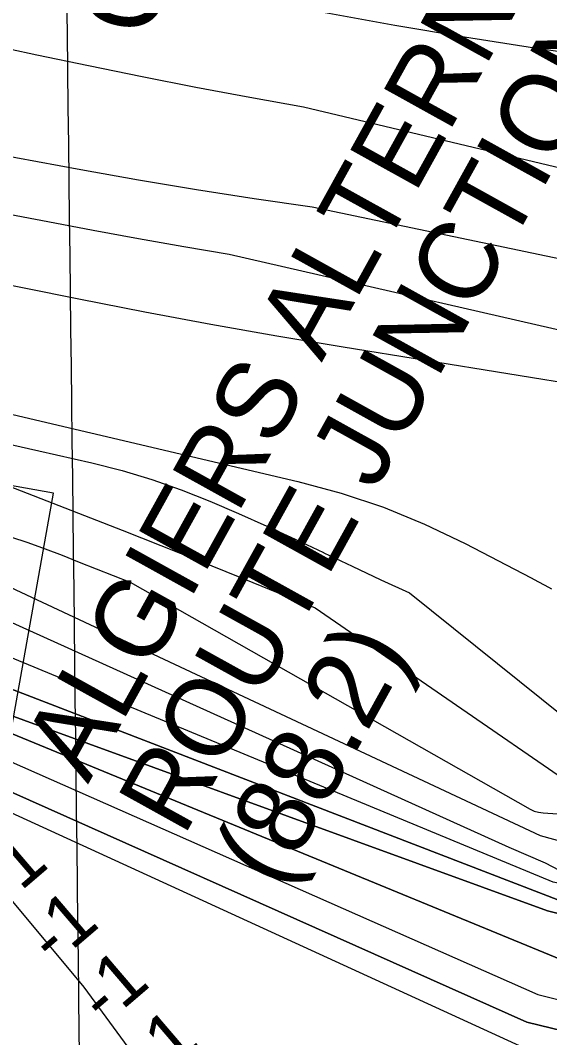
# Model space of a CAD drawing. Extents: x 3704301 to 3742427, y 506229 to 532009.
# Drawn here: x 3713691 to 3714368, y 518757 to 520058 of the extents above; entities that cross this region are included whole.
import ezdxf

# ---------------------------------------------------------------- set-up
doc = ezdxf.new("R2010")
doc.units = 0
for name, color, linetype in [('V-CHAN-NAID', 7, 'Continuous'), ('V-GRID-MAJR', 7, 'Continuous'), ('V-RIVR-RANG', 7, 'Continuous'), ('V-RRAP-RVMT', 7, 'Continuous'), ('V-SURV-IDEN', 7, 'Continuous'), ('V-TOPO-DPTH', 7, 'Continuous'), ('V-TOPO-MAJR', 7, 'Continuous'), ('V-TOPO-MINR', 7, 'Continuous'), ('V-TOPO-WATR', 7, 'Continuous')]:
    doc.layers.add(name, color=color, linetype=linetype)

msp = doc.modelspace()

# ---------------------------------------------------------------- linework, layer by layer
at = {"layer": 'V-GRID-MAJR'}
msp.add_spline([(3713850.364, 511710.695), (3713778.102, 517769.291), (3713705.816, 523829.819), (3713633.5300000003, 529890.361), (3713633.507, 529892.279)], degree=3, dxfattribs=at)
at = {"layer": 'V-RRAP-RVMT'}
for p, q in [((3713733.1130000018, 519453.59800000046), (3713610.549000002, 519475.79200000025)), ((3713664.3890000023, 519070.96200000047), (3713733.1130000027, 519453.59800000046))]:
    msp.add_line(p, q, dxfattribs=at)
at = {"layer": 'V-TOPO-DPTH'}
for points in [[(3715286.705734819, 518976.55353751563), (3715259.8354895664, 518971.71711167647), (3715232.9552532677, 518966.9365268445), (3715206.0683562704, 518962.19316935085), (3715149.5669809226, 518952.28577221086), (3715094.3000847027, 518943.875071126), (3715038.8682114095, 518937.13441115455), (3714983.1888725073, 518932.8988128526), (3714927.3445565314, 518930.33325566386), (3714477.827195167, 518919.8349737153), (3714471.3092492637, 518919.6396332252), (3714464.793910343, 518919.38688792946), (3714458.2824818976, 518919.0480354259), (3714384.4290442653, 518931.32790556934), (3713568.5605903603, 519245.4856526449)], [(3715286.705734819, 518976.55353751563), (3715259.8354895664, 518971.71711167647), (3715232.9552532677, 518966.9365268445), (3715206.0683562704, 518962.19316935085), (3715149.5669809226, 518952.28577221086), (3715094.3000847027, 518943.875071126), (3715038.8682114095, 518937.13441115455), (3714983.1888725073, 518932.8988128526), (3714927.3445565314, 518930.33325566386), (3714477.827195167, 518919.8349737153), (3714471.3092492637, 518919.6396332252), (3714464.793910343, 518919.38688792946), (3714458.2824818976, 518919.0480354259), (3714384.4290442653, 518931.32790556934), (3713568.5605903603, 519245.4856526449)], [(3715426.4941548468, 518958.0535833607), (3715078.4565638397, 518911.10151657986), (3714465.4134428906, 518908.779971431), (3714464.3276090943, 518908.7574959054), (3714463.2432447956, 518908.71060585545), (3714402.5611901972, 518910.17373531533), (3714365.2895568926, 518919.2398082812), (3713528.5206793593, 519223.86864448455)], [(3713528.5206793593, 519223.86864448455), (3714365.2895568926, 518919.2398082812), (3714402.5611901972, 518910.17373531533), (3714463.2432447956, 518908.71060585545), (3714464.3276090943, 518908.7574959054), (3714465.4134428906, 518908.779971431), (3715078.4565638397, 518911.10151657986), (3715426.4941548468, 518958.0535833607)], [(3715632.207201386, 518953.3934086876), (3715036.549651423, 518848.6936130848), (3714919.9018954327, 518847.253326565), (3714803.257157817, 518845.5864163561), (3714686.614432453, 518843.7684236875), (3714517.870752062, 518840.9744233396), (3714485.60352506, 518840.6853242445), (3714453.3391618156, 518840.7229921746), (3714421.079094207, 518841.2508106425), (3713520.4155225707, 519211.28155650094)], [(3713520.4155225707, 519211.28155650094), (3714421.079094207, 518841.2508106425), (3714453.3391618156, 518840.7229921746), (3714485.60352506, 518840.6853242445), (3714517.870752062, 518840.9744233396), (3714686.614432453, 518843.7684236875), (3714803.257157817, 518845.5864163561), (3714919.9018954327, 518847.253326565), (3715036.549651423, 518848.6936130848), (3715632.207201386, 518953.3934086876)], [(3713507.272585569, 519148.08134283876), (3714339.0986794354, 518777.2046651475), (3714416.2722058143, 518758.1608901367), (3714441.6985137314, 518758.83735696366), (3714467.1274106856, 518759.40826968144), (3714492.5580336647, 518759.90881299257), (3715113.9302698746, 518770.84893228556), (3715173.639474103, 518771.8694145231), (3715233.349330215, 518772.8488669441), (3715293.0601641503, 518773.7667746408), (3715352.7716499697, 518774.64365252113), (3715388.8965209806, 518775.15553393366), (3715430.535342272, 518776.03356017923), (3715472.1598793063, 518777.2952319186), (3715513.7629899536, 518779.13237189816), (3715555.3518163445, 518781.3531573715), (3715569.9374695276, 518782.2331939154), (3715604.174068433, 518784.7628247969), (3715638.3458659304, 518787.90609116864), (3715672.4204613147, 518791.9698107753), (3716515.133951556, 518948.0444570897)], [(3716515.133951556, 518948.0444570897), (3715672.4204613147, 518791.9698107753), (3715638.3458659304, 518787.90609116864), (3715604.174068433, 518784.7628247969), (3715569.9374695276, 518782.2331939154), (3715555.3518163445, 518781.3531573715), (3715513.7629899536, 518779.13237189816), (3715472.1598793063, 518777.2952319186), (3715430.535342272, 518776.03356017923), (3715388.8965209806, 518775.15553393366), (3715352.7716499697, 518774.64365252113), (3715293.0601641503, 518773.7667746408), (3715233.349330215, 518772.8488669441), (3715173.639474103, 518771.8694145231), (3715113.9302698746, 518770.84893228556), (3714492.5580336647, 518759.90881299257), (3714467.1274106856, 518759.40826968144), (3714441.6985137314, 518758.83735696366), (3714416.2722058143, 518758.1608901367), (3714339.0986794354, 518777.2046651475), (3713507.272585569, 519148.08134283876)], [(3713587.021733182, 519043.65553555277), (3713771.825801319, 518821.81168978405), (3713918.8474414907, 518621.86225915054), (3714018.822156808, 518504.2449470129), (3714112.9160065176, 518427.79369412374), (3714207.0098562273, 518439.55542533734), (3714265.8185122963, 518516.0066782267), (3714295.2228403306, 518604.21966232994), (3714377.5549588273, 518645.3857215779), (3714471.6488085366, 518645.3857215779), (3714824.5007449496, 518657.1474527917), (3715289.089127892, 518657.1474527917), (3715788.9627044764, 518680.67091521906), (3716175.726390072, 518774.95598747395)]]:
    msp.add_lwpolyline(points, dxfattribs=at)
at = {"layer": 'V-TOPO-MAJR'}
for points in [[(3715311.8642907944, 519681.2327254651), (3715258.9479517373, 519677.16959035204), (3715206.0267450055, 519673.1716927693), (3715153.098236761, 519669.2716514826), (3715100.1648608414, 519665.4368477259), (3715065.865171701, 519662.98385118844), (3714995.7519352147, 519658.8279378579), (3714940.1048347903, 519650.6592921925), (3714864.908726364, 519639.69141855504), (3714781.343854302, 519628.6212931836), (3714640.810007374, 519621.8796600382), (3714600.6092401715, 519621.9098408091), (3714579.4871011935, 519623.2702631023), (3714553.7339441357, 519624.16544468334), (3714489.967654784, 519636.78514221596), (3713958.2413104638, 519758.76716842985), (3713900.064480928, 519768.69819988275), (3713841.9372573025, 519778.9059044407), (3713783.8844425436, 519789.52861865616), (3713725.881233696, 519800.4280059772), (3713628.782813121, 519819.03312044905)], [(3713600.8617875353, 519533.34060281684), (3713782.4201884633, 519492.2761917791), (3713820.9471949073, 519482.45394056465), (3713859.031685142, 519471.2640790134), (3713896.452401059, 519458.02280195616), (3713933.430600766, 519443.41391456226), (3713969.9664471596, 519427.5334727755), (3714006.358093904, 519411.33472970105), (3714042.5334411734, 519394.65853469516), (3714078.564588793, 519377.66403840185), (3714079.281147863, 519377.3202835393), (3714115.62755338, 519360.0555287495), (3714152.060842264, 519342.97800243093), (3714188.6244561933, 519326.1813188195), (3714470.5681519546, 519100.2689111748)], [(3713610.6989909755, 519271.55419699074), (3714372.3409469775, 518956.511441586), (3714421.70067757, 518947.4453686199), (3714467.6354682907, 518939.4102415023), (3714501.083887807, 518940.59579914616), (3714534.531373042, 518941.80817131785), (3714782.993454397, 518950.96376966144), (3714828.408183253, 518953.37356240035), (3714873.734101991, 518956.75944422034), (3714918.926805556, 518961.60945966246), (3714964.030699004, 518967.4355641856), (3714964.5531579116, 518967.51166367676), (3715009.3178341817, 518974.1077071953), (3715054.0675526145, 518980.80261115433), (3715098.7948342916, 518987.6458057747), (3715143.507158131, 518994.58786083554), (3715188.2660341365, 519001.1258421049), (3715233.1018572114, 519007.0268634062), (3715278.053100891, 519011.972444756)]]:
    msp.add_lwpolyline(points, dxfattribs=at)
at = {"layer": 'V-TOPO-MINR'}
for points in [[(3714976.5475201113, 520059.5089342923), (3714935.284293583, 520052.4159009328), (3714894.304130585, 520043.8373680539), (3714853.512676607, 520034.268502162), (3714697.9758388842, 519994.80465616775), (3714693.7727652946, 519993.73956216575), (3714689.5692681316, 519992.67614458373), (3714685.3651356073, 519991.6152416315), (3714681.1605795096, 519990.55601509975), (3714676.9372125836, 519989.61692553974), (3714672.689362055, 519988.835224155), (3714668.40478612, 519988.2896050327), (3714664.0957265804, 519987.9013740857), (3714628.518165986, 519985.6869904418), (3714623.2937052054, 519985.51845416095), (3714618.077005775, 519985.5575367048), (3714612.8719483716, 519985.90804748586), (3714607.674652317, 519986.4661770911), (3714438.530664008, 520009.7662618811), (3714348.87028494, 520022.76755191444), (3714259.347230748, 520036.6165960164), (3714170.0301638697, 520051.73727122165), (3714080.850421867, 520067.70570049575)], [(3714512.61865985, 519838.0440580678), (3714053.2478412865, 519947.1509418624), (3713984.3158686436, 519959.5558371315), (3713915.473870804, 519972.4286747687), (3713846.7668351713, 519986.00342595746), (3713778.149774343, 520000.046119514), (3713711.802304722, 520013.97746852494), (3713676.4266599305, 520021.4064042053)], [(3715282.4490845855, 519785.30259212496), (3715243.759738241, 519779.3866443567), (3715205.0170110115, 519773.8671317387), (3715166.1942124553, 519768.9422718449), (3715127.3180330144, 519764.4138471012), (3715088.9008043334, 519760.23716225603), (3715030.7244922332, 519754.8760509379), (3714972.4797361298, 519750.78932221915), (3714914.1323140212, 519748.61416739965), (3714846.9640168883, 519738.2883940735), (3714643.032173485, 519714.0236343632), (3714611.271793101, 519710.28587509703), (3714581.123783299, 519711.59237019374), (3714552.6290655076, 519714.593916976), (3714482.1063831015, 519732.1556171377), (3714064.345092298, 519819.3598213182), (3713990.1282662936, 519830.0764510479), (3713916.0207703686, 519841.4728292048), (3713842.0772695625, 519853.88883000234), (3713768.2430988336, 519866.98457922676), (3713629.056868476, 519892.66163651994)], [(3715335.4982487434, 519599.4686810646), (3715271.2705184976, 519594.21122570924), (3715207.0437419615, 519588.9420998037), (3715187.7727630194, 519587.35847643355), (3715133.1813505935, 519582.88271850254), (3715078.5888173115, 519578.42070617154), (3715023.994602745, 519573.97931224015), (3714969.399267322, 519569.55166390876), (3714914.777982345, 519565.96479602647), (3714860.1232899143, 519563.4828716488), (3714805.4184863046, 519562.6583625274), (3714750.680275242, 519562.93879691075), (3714590.8666959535, 519566.1807078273), (3714574.413326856, 519566.8606543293), (3714558.001497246, 519567.99945108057), (3714541.6519768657, 519569.82652320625), (3714525.343995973, 519572.1124455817), (3714104.0526117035, 519640.22299368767), (3714019.2102061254, 519654.4365865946), (3713934.4844604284, 519669.2938483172), (3713849.9337045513, 519685.1166132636), (3713765.499608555, 519701.58304702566), (3713627.226900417, 519729.3687618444)], [(3713644.4466420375, 519562.6558859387), (3714045.927322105, 519468.60342511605), (3714101.178182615, 519453.45399874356), (3714155.439313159, 519435.63274976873), (3714208.215848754, 519413.8037668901), (3714260.0026543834, 519389.3029614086), (3714344.40914998, 519345.42370390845), (3714353.2007483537, 519340.7605467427), (3714361.9390622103, 519336.0014503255), (3714370.5974492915, 519331.09844503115)], [(3713562.35, 519507.03), (3713820.956673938, 519406.32086812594), (3713870.530115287, 519386.8483425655), (3713920.0263131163, 519367.18304519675), (3713969.4066456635, 519347.22859011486), (3714018.7097346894, 519327.08136322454), (3714067.9625084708, 519306.8081095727), (3714405.0736508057, 519075.21680539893)], [(3713678.3612114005, 519397.5600987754), (3713700.553186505, 519390.3585787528), (3713722.515765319, 519382.48515627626), (3713744.3254132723, 519374.16379883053), (3713766.0217501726, 519365.5098691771), (3713787.720264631, 519356.8614059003), (3713809.422045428, 519348.22114218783), (3713831.126003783, 519339.586344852), (3714343.2500382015, 519049.441035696), (3714348.4962167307, 519046.99803578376), (3714354.0839130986, 519045.49195243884), (3714359.8992880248, 519044.61048013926), (3714414.7862620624, 519041.1343129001)], [(3713555.408765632, 519390.70878456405), (3714356.223483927, 519015.94458658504), (3714432.1366937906, 518994.8155166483)], [(3713582.0761969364, 519332.0545283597), (3714315.9298263, 519000.8344649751), (3714362.2675325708, 518980.6876361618), (3714389.4657514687, 518966.5848559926)], [(3713568.5605903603, 519245.4856526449), (3714384.4290442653, 518931.32790556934), (3714458.2824818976, 518919.0480354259), (3714464.793910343, 518919.38688792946), (3714471.3092492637, 518919.6396332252), (3714477.827195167, 518919.8349737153), (3714927.3445565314, 518930.33325566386), (3714983.1888725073, 518932.8988128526), (3715038.8682114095, 518937.13441115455), (3715094.3000847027, 518943.875071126), (3715149.5669809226, 518952.28577221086), (3715206.0683562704, 518962.19316935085), (3715232.9552532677, 518966.9365268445), (3715259.8354895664, 518971.71711167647), (3715286.705734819, 518976.55353751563)], [(3713528.5206793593, 519223.86864448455), (3714365.2895568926, 518919.2398082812), (3714402.5611901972, 518910.17373531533), (3714463.2432447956, 518908.71060585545), (3714464.3276090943, 518908.7574959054), (3714465.4134428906, 518908.779971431), (3715078.4565638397, 518911.10151657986), (3715426.4941548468, 518958.0535833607)], [(3713520.4155225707, 519211.28155650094), (3714421.079094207, 518841.2508106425), (3714453.3391618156, 518840.7229921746), (3714485.60352506, 518840.6853242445), (3714517.870752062, 518840.9744233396), (3714686.614432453, 518843.7684236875), (3714803.257157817, 518845.5864163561), (3714919.9018954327, 518847.253326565), (3715036.549651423, 518848.6936130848), (3715632.207201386, 518953.3934086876)], [(3713532.002248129, 519174.8150890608), (3714353.201459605, 518812.4616155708), (3714407.462050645, 518799.012197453), (3714415.47382482, 518798.9136835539), (3714423.48606812, 518798.9604566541), (3714431.49862417, 518799.1040877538), (3714439.511634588, 518799.31088052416), (3714447.524937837, 518799.5049572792), (3714455.538680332, 518799.67996001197), (3714463.5527156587, 518799.84224672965), (3714511.970348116, 518800.76507400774), (3714544.193710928, 518801.3623966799), (3714576.417462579, 518801.9372653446), (3714608.641797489, 518802.4784529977), (3714640.866521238, 518802.99718664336), (3714976.979729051, 518808.2320297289), (3715087.6804797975, 518810.2150142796), (3715198.3731678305, 518812.54300235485), (3715309.0537617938, 518815.3884957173)], [(3713507.272585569, 519148.08134283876), (3714339.0986794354, 518777.2046651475), (3714416.2722058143, 518758.1608901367), (3714441.6985137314, 518758.83735696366), (3714467.1274106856, 518759.40826968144), (3714492.5580336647, 518759.90881299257), (3715113.9302698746, 518770.84893228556), (3715173.639474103, 518771.8694145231), (3715233.349330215, 518772.8488669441), (3715293.0601641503, 518773.7667746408), (3715352.7716499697, 518774.64365252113), (3715388.8965209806, 518775.15553393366), (3715430.535342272, 518776.03356017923), (3715472.1598793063, 518777.2952319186), (3715513.7629899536, 518779.13237189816), (3715555.3518163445, 518781.3531573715), (3715569.9374695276, 518782.2331939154), (3715604.174068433, 518784.7628247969), (3715638.3458659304, 518787.90609116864), (3715672.4204613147, 518791.9698107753), (3716515.133951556, 518948.0444570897)], [(3713519.1199563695, 519118.0668612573), (3714345.1427280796, 518739.933031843), (3714430.465417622, 518719.4783097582), (3714436.0398192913, 518719.65269711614), (3714441.615051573, 518719.79812722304), (3714447.1908375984, 518719.92425249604), (3714812.791253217, 518727.2442410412), (3714918.9639521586, 518729.1005942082), (3715025.14080406, 518730.59782749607), (3715131.323885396, 518731.55638096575), (3715237.511119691, 518732.15581455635), (3715330.240496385, 518732.4440506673), (3715900.2487051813, 518758.1688842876)]]:
    msp.add_lwpolyline(points, dxfattribs=at)
at = {"layer": 'V-TOPO-WATR'}
msp.add_lwpolyline([(3713587.021733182, 519043.65553555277), (3713771.825801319, 518821.81168978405), (3713918.8474414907, 518621.86225915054), (3714018.822156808, 518504.2449470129), (3714112.9160065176, 518427.79369412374), (3714207.0098562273, 518439.55542533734), (3714265.8185122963, 518516.0066782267), (3714295.2228403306, 518604.21966232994), (3714377.5549588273, 518645.3857215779), (3714471.6488085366, 518645.3857215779), (3714824.5007449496, 518657.1474527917), (3715289.089127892, 518657.1474527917), (3715788.9627044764, 518680.67091521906), (3716175.726390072, 518774.95598747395)], dxfattribs=at)

# ---------------------------------------------------------------- texts
at = {"layer": 'V-CHAN-NAID'}
for s, height, rotation, p in [('CHALMETTE REFI-', 100.000002, 77.83779641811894, (3713861.9145254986, 520034.5609172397)), ('ALGIERS ALTERNATE', 100.00000199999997, 60.99936337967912, (3713777.319439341, 519080.7475024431)), ('ROUTE JUNCTION "A"', 100.00000199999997, 60.99936337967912, (3713899.7654459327, 519012.8727941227)), ('(88.2)', 100.00000199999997, 60.99936337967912, (3714022.211452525, 518944.99808580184))]:
    msp.add_text(s, height=height, rotation=rotation, dxfattribs=at).set_placement(p)
at = {"layer": 'V-RIVR-RANG'}
for p in [(3713668.709004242, 518924.57648388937), (3713733.527004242, 518848.42748388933), (3713798.345004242, 518772.27948388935), (3713863.163004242, 518696.13048388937)]:
    msp.add_text('-1', height=66.99999999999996, rotation=40.54750000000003, dxfattribs=at).set_placement(p)
at = {"layer": 'V-SURV-IDEN'}
msp.add_text('364+52.6', height=100.0000000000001, rotation=315.5768516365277, dxfattribs=at).set_placement((3713449.1166480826, 518833.0146524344))

doc.saveas('drawing.dxf')
